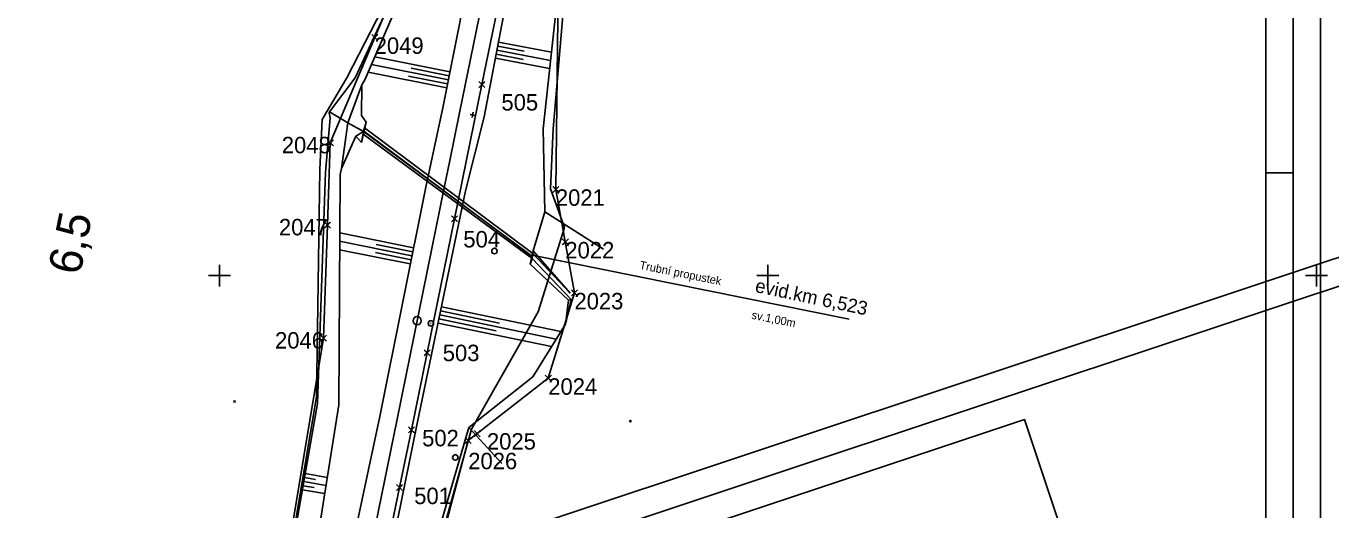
# Model space of a CAD drawing. Extents: x -866402 to -860377, y -1041908 to -1038598.
# Drawn here: x -864235.3 to -863997.4, y -1041142.7 to -1041054.5 of the extents above; entities that cross this region are included whole.
import ezdxf

# ---------------------------------------------------------------- set-up
doc = ezdxf.new("R2010")
doc.units = 0
for name, color, linetype in [('PS 02 trasa', 7, 'Continuous'), ('SZDC', 7, 'Continuous'), ('Vrstva 1', 7, 'Continuous'), ('Vrstva 17', 7, 'Continuous'), ('Vrstva 19', 7, 'Continuous'), ('Vrstva 21', 7, 'Continuous'), ('Vrstva 36', 7, 'Continuous'), ('Vrstva 48', 7, 'Continuous'), ('Vrstva 49', 7, 'Continuous'), ('Vrstva 5', 7, 'Continuous'), ('Vrstva 60', 7, 'Continuous'), ('Vrstva 7', 7, 'Continuous')]:
    doc.layers.add(name, color=color, linetype=linetype)

msp = doc.modelspace()

# ---------------------------------------------------------------- linework, layer by layer
at = {"layer": 'PS 02 trasa'}
msp.add_lwpolyline([(-864208.73, -1041310.38), (-864200.5, -1041288.02), (-864192.87, -1041260.92), (-864187.59, -1041236.39), (-864183.07, -1041213.84), (-864180.45, -1041201.23), (-864177.27, -1041195.78), (-864176.74, -1041188.02), (-864172.19, -1041163.06), (-864167.16, -1041138.68), (-864165.01, -1041128.14), (-864162.14, -1041114.09), (-864157.14, -1041089.63), (-864152.15, -1041065.15), (-864147.14, -1041040.65)], dxfattribs=at)
at = {"layer": 'SZDC'}
for points in [[(-864124.2, -1040948.66), (-864125.63, -1040958.77), (-864138.22, -1041047.93), (-864138.66, -1041084.26), (-864136.94, -1041093.86), (-864135.28, -1041103.15), (-864140.05, -1041118.73), (-864153.01, -1041128.83), (-864154.64, -1041130.09), (-864167.69, -1041178.99), (-864170.43, -1041189.44), (-864176.98, -1041214.36), (-864151.36, -1041242.08), (-864141.98, -1041248.23), (-864158.12, -1041267.29), (-864199.89, -1041314.35)], [(-864222.51, -1041305.5), (-864212.56, -1041285.23), (-864207.2, -1041260.82), (-864199.56, -1041226.02), (-864193.94, -1041189.69), (-864192.64, -1041181.32), (-864192.47, -1041180.21), (-864181.03, -1041111.42), (-864180.31, -1041090.77), (-864179.79, -1041075.79), (-864171.7, -1041056.54), (-864163.89, -1041037.97), (-864142.49, -1040960.45), (-864141.92, -1040958.4), (-864151.94, -1040958.11)]]:
    msp.add_lwpolyline(points, dxfattribs=at)
at = {"layer": 'Vrstva 1'}
msp.add_line((-864009.22, -1041081.26), (-864004.22, -1041081.26), dxfattribs=at)
for points in [[(-863999.23, -1041291.26), (-863999.23, -1040031.27), (-864296.22, -1040031.27), (-864296.22, -1041291.26)], [(-864291.22, -1041286.26), (-864291.22, -1040036.27), (-864004.23, -1040036.27), (-864004.23, -1041286.26)], [(-864009.22, -1041281.26), (-864009.22, -1040246.26), (-864286.22, -1040246.26), (-864286.22, -1041281.26)], [(-864286.22, -1041281.26), (-864286.22, -1040246.26), (-864009.22, -1040246.26), (-864009.22, -1041281.26)], [(-864678.84, -1041637.08), (-863881.88, -1041371.71), (-863975.7, -1041089.93), (-864772.67, -1041355.3)], [(-863888.2, -1041368.54), (-864675.68, -1041630.76), (-864766.35, -1041358.47), (-863978.87, -1041096.25)]]:
    msp.add_lwpolyline(points, close=True, dxfattribs=at)
msp.add_lwpolyline([(-864190.9, -1041239.89), (-864187.65, -1041224.26), (-864179.08, -1041182.25), (-864176.19, -1041168.17), (-864167.63, -1041126.21), (-864158.95, -1041083.67), (-864157.99, -1041079.01), (-864156.21, -1041070.31), (-864147.52, -1041027.82), (-864138.93, -1040985.78), (-864136.16, -1040972.3), (-864133.07, -1040957.15), (-864132.45, -1040954.14), (-864131.09, -1040947.46), (-864122.54, -1040905.52), (-864114.14, -1040864.42), (-864106.24, -1040825.76)], dxfattribs=at)
at = {"layer": 'Vrstva 17'}
for p, q in [((-864161.25, -1041033.74), (-864176.8, -1041063.92)), ((-864181.69, -1041080.66), (-864182.3, -1041122.09)), ((-864154.03, -1041127.99), (-864141.89, -1041106.61)), ((-864182.3, -1041122.09), (-864189.22, -1041163.01))]:
    msp.add_line(p, q, dxfattribs=at)
for points in [[(-864139.16, -1041073.23), (-864135.4, -1041029.01), (-864129.43, -1040987.63), (-864126.42, -1040973.47), (-864107.21, -1040959.57)], [(-864176.8, -1041063.92), (-864181.26, -1041071.52), (-864181.69, -1041080.66)], [(-864141.89, -1041106.61), (-864137.1, -1041091.19), (-864139.66, -1041084.16), (-864139.16, -1041073.23)], [(-864165.07, -1041203.98), (-864168.71, -1041190.89), (-864169.04, -1041185.06), (-864165.1, -1041167.6), (-864154.03, -1041127.99)]]:
    msp.add_lwpolyline(points, dxfattribs=at)
at = {"layer": 'Vrstva 19'}
for p, q in [((-864174.1, -1041075.72), (-864173.24, -1041072.03)), ((-864142.87, -1041095.94), (-864173.55, -1041073.04)), ((-864174.1, -1041075.72), (-864173.73, -1041073.7)), ((-864173.8, -1041074.2), (-864143.01, -1041096.89)), ((-864142.95, -1041096.51), (-864173.73, -1041073.7)), ((-864173.7, -1041073.66), (-864142.99, -1041096.5)), ((-864143.34, -1041097.93), (-864142.82, -1041095.46)), ((-864143.01, -1041096.89), (-864143.34, -1041097.93)), ((-864142.99, -1041096.27), (-864085.17, -1041107.94)), ((-864142.87, -1041095.94), (-864142.82, -1041095.46))]:
    msp.add_line(p, q, dxfattribs=at)
for centre, major_axis, ratio, start_param, end_param in [((-864173.68, -1041073.62), (-0.13, -0.584), 0.064026, 3.259951, 6.416917), ((-864173.68, -1041073.63), (0.124, 0.587), 0.018103, 6.239492, 9.21686), ((-864142.95, -1041096.42), (-0.082, -0.554), 0.045968, 2.620921, 6.851908), ((-864142.95, -1041096.42), (-0.082, -0.556), 0.019223, 0.574686, 2.614916)]:
    msp.add_ellipse(centre, major_axis=major_axis, ratio=ratio, start_param=start_param, end_param=end_param, dxfattribs=at)
at = {"layer": 'Vrstva 21'}
msp.add_lwpolyline([(-864147.74, -1041222.14), (-864167.05, -1041164.17), (-864053.19, -1041126.26), (-864033.89, -1041184.23)], close=True, dxfattribs=at)
at = {"layer": 'Vrstva 36'}
for centre in [(-864149.87, -1041095.52), (-864156.99, -1041133.17)]:
    msp.add_circle(centre, 0.5, dxfattribs=at)
at = {"layer": 'Vrstva 48'}
for p, q in [((-864149.26, -1041058.14), (-864144.42, -1041059.06)), ((-864149.12, -1041057.4), (-864139.49, -1041059.24)), ((-864157.98, -1041062.8), (-864171.68, -1041060.06)), ((-864149.68, -1041060.35), (-864139.82, -1041062.23)), ((-864149.54, -1041059.61), (-864144.64, -1041060.55)), ((-864149.4, -1041058.88), (-864139.65, -1041060.73)), ((-864158.56, -1041065.74), (-864172.9, -1041062.88)), ((-864158.27, -1041064.27), (-864172.29, -1041061.47)), ((-864158.42, -1041065), (-864165.51, -1041063.59)), ((-864158.12, -1041063.53), (-864165.05, -1041062.15)), ((-864164.91, -1041096.38), (-864178.09, -1041093.74)), ((-864164.62, -1041094.91), (-864178.08, -1041092.21)), ((-864164.77, -1041095.64), (-864171.43, -1041094.31)), ((-864165.21, -1041097.85), (-864178.1, -1041095.27)), ((-864165.06, -1041097.11), (-864171.58, -1041095.81)), ((-864159.7, -1041106.45), (-864148.94, -1041108.68)), ((-864159.54, -1041105.71), (-864137.77, -1041110.22)), ((-864160.15, -1041108.65), (-864139.45, -1041112.94)), ((-864160, -1041107.91), (-864149.52, -1041110.09)), ((-864159.85, -1041107.18), (-864138.61, -1041111.58)), ((-864184.51, -1041136.84), (-864182.49, -1041137.19)), ((-864184.38, -1041136.1), (-864180.36, -1041136.81)), ((-864184.89, -1041139.06), (-864180.83, -1041139.77)), ((-864184.76, -1041138.32), (-864182.74, -1041138.67)), ((-864184.64, -1041137.58), (-864180.59, -1041138.29))]:
    msp.add_line(p, q, dxfattribs=at)
at = {"layer": 'Vrstva 49'}
for p, q in [((-864136.16, -1041028.67), (-864141.01, -1041073.22)), ((-864160.72, -1041032.57), (-864175.24, -1041063.9)), ((-864173.52, -1041064.31), (-864159.73, -1041032.59)), ((-864179.74, -1041069.9), (-864175.24, -1041063.9)), ((-864179.91, -1041070.14), (-864176.58, -1041072.1)), ((-864176.58, -1041072.1), (-864173.73, -1041073.7)), ((-864175.13, -1041074.58), (-864177.78, -1041080.43)), ((-864175.13, -1041074.58), (-864173.73, -1041073.7)), ((-864174.1, -1041075.72), (-864175.13, -1041074.58)), ((-864141.01, -1041073.22), (-864140.7, -1041088.35)), ((-864182.14, -1041123.32), (-864180.69, -1041081.1)), ((-864178.26, -1041123.6), (-864178.02, -1041081.58)), ((-864142.82, -1041095.46), (-864140.7, -1041088.35)), ((-864140.7, -1041088.35), (-864129.95, -1041095.19)), ((-864142.82, -1041095.46), (-864143.34, -1041097.93)), ((-864143.01, -1041096.89), (-864143.34, -1041097.93)), ((-864135.9, -1041104.36), (-864143.01, -1041096.89)), ((-864142.82, -1041095.46), (-864142.87, -1041095.94)), ((-864142.87, -1041095.94), (-864136.04, -1041103.19)), ((-864136.04, -1041103.19), (-864142.82, -1041095.46)), ((-864136.37, -1041104.49), (-864143.34, -1041097.93)), ((-864136.9, -1041108.83), (-864135.9, -1041104.36)), ((-864136.37, -1041104.49), (-864136.9, -1041108.83)), ((-864136.37, -1041104.49), (-864135.9, -1041104.36)), ((-864197.45, -1041122.77), (-864197.1, -1041123.12)), ((-864197.45, -1041123.12), (-864197.1, -1041122.77)), ((-864148.54, -1041134.26), (-864154.54, -1041127.68)), ((-864125.26, -1041126.39), (-864124.91, -1041126.74)), ((-864125.26, -1041126.74), (-864124.91, -1041126.39))]:
    msp.add_line(p, q, dxfattribs=at)
for points in [[(-864163.95, -1041126.96), (-864155.16, -1041084.53), (-864151.72, -1041071.04), (-864143.58, -1041028.39), (-864134.7, -1040986.51)], [(-864170.78, -1041125.68), (-864162.34, -1041083.55), (-864159.29, -1041069.4), (-864150.8, -1041026.82)], [(-864173.52, -1041064.31), (-864174.03, -1041065.2), (-864176.58, -1041072.1), (-864177.78, -1041080.43), (-864178.02, -1041081.58)], [(-864173.24, -1041072.03), (-864174.13, -1041070.81), (-864174.03, -1041065.2)], [(-864180.69, -1041081.1), (-864179.8, -1041071.21), (-864180.03, -1041070.3)], [(-864180.03, -1041070.3), (-864179.91, -1041070.14), (-864179.74, -1041069.9)], [(-864174.1, -1041075.72), (-864173.73, -1041073.7), (-864173.24, -1041072.03)], [(-864154.54, -1041127.68), (-864142.88, -1041118.46), (-864136.9, -1041108.83)], [(-864182.14, -1041123.32), (-864189.49, -1041165.34), (-864193.68, -1041184.5)], [(-864187.44, -1041181.18), (-864185, -1041166.05), (-864178.26, -1041123.6)], [(-864183.27, -1041185.64), (-864182.32, -1041181.44), (-864179.63, -1041167.3), (-864170.78, -1041125.68)], [(-864175.91, -1041192.85), (-864175.27, -1041182.56), (-864172.5, -1041169.12), (-864163.95, -1041126.96)], [(-864154.54, -1041127.68), (-864166.05, -1041167.16), (-864170.19, -1041185.24), (-864170.36, -1041191.25), (-864166.24, -1041204.1)]]:
    msp.add_lwpolyline(points, dxfattribs=at)
at = {"layer": 'Vrstva 5'}
for p, q in [((-864200, -1041098), (-864200, -1041102)), ((-864100, -1041098), (-864100, -1041102)), ((-864000, -1041098), (-864000, -1041102)), ((-864202, -1041100), (-864198, -1041100)), ((-864102, -1041100), (-864098, -1041100)), ((-864002, -1041100), (-863998, -1041100))]:
    msp.add_line(p, q, dxfattribs=at)
at = {"layer": 'Vrstva 60'}
for p, q in [((-864171.25, -1041056.99), (-864172.25, -1041055.99)), ((-864171.25, -1041056.09), (-864172.25, -1041057.09)), ((-864172.15, -1041056.99), (-864171.15, -1041055.99)), ((-864172.15, -1041056.09), (-864171.15, -1041057.09)), ((-864171.7, -1041056.54), (-864171.7, -1041056.54)), ((-864151.7, -1041065.59), (-864152.7, -1041064.59)), ((-864151.7, -1041064.7), (-864152.7, -1041065.7)), ((-864152.6, -1041065.59), (-864151.6, -1041064.59)), ((-864152.6, -1041064.7), (-864151.6, -1041065.7)), ((-864152.15, -1041065.15), (-864152.15, -1041065.15)), ((-864179.34, -1041076.24), (-864180.34, -1041075.24)), ((-864179.34, -1041075.34), (-864180.34, -1041076.34)), ((-864180.24, -1041076.24), (-864179.24, -1041075.24)), ((-864180.24, -1041075.34), (-864179.24, -1041076.34)), ((-864179.79, -1041075.79), (-864179.79, -1041075.79)), ((-864138.21, -1041084.71), (-864139.21, -1041083.71)), ((-864138.21, -1041083.81), (-864139.21, -1041084.81)), ((-864139.1, -1041084.71), (-864138.1, -1041083.71)), ((-864139.1, -1041083.81), (-864138.1, -1041084.81)), ((-864138.66, -1041084.26), (-864138.66, -1041084.26)), ((-864156.69, -1041090.08), (-864157.69, -1041089.08)), ((-864156.69, -1041089.18), (-864157.69, -1041090.18)), ((-864157.59, -1041090.08), (-864156.59, -1041089.08)), ((-864157.59, -1041089.18), (-864156.59, -1041090.18)), ((-864157.14, -1041089.63), (-864157.14, -1041089.63)), ((-864179.86, -1041091.22), (-864180.86, -1041090.22)), ((-864179.86, -1041090.32), (-864180.86, -1041091.32)), ((-864180.76, -1041091.22), (-864179.76, -1041090.22)), ((-864180.76, -1041090.32), (-864179.76, -1041091.32)), ((-864180.31, -1041090.77), (-864180.31, -1041090.77)), ((-864136.49, -1041094.31), (-864137.49, -1041093.31)), ((-864136.49, -1041093.41), (-864137.49, -1041094.41)), ((-864137.39, -1041094.31), (-864136.39, -1041093.31)), ((-864137.39, -1041093.41), (-864136.39, -1041094.41)), ((-864136.94, -1041093.86), (-864136.94, -1041093.86)), ((-864134.83, -1041103.6), (-864135.83, -1041102.6)), ((-864134.83, -1041102.7), (-864135.83, -1041103.7)), ((-864135.73, -1041103.6), (-864134.73, -1041102.6)), ((-864135.73, -1041102.7), (-864134.73, -1041103.7)), ((-864135.28, -1041103.15), (-864135.28, -1041103.15)), ((-864180.58, -1041111.87), (-864181.58, -1041110.87)), ((-864180.58, -1041110.97), (-864181.58, -1041111.97)), ((-864181.47, -1041111.87), (-864180.47, -1041110.87)), ((-864181.47, -1041110.97), (-864180.47, -1041111.97)), ((-864181.03, -1041111.42), (-864181.03, -1041111.42)), ((-864161.69, -1041114.54), (-864162.69, -1041113.54)), ((-864162.59, -1041114.54), (-864161.59, -1041113.54)), ((-864161.69, -1041113.64), (-864162.69, -1041114.64)), ((-864162.59, -1041113.64), (-864161.59, -1041114.64)), ((-864162.14, -1041114.09), (-864162.14, -1041114.09)), ((-864139.59, -1041119.18), (-864140.59, -1041118.18)), ((-864139.59, -1041118.28), (-864140.59, -1041119.28)), ((-864140.49, -1041119.18), (-864139.49, -1041118.18)), ((-864140.49, -1041118.28), (-864139.49, -1041119.28)), ((-864140.05, -1041118.73), (-864140.05, -1041118.73)), ((-864164.56, -1041128.59), (-864165.56, -1041127.59)), ((-864164.56, -1041127.69), (-864165.56, -1041128.69)), ((-864165.46, -1041128.59), (-864164.46, -1041127.59)), ((-864165.46, -1041127.69), (-864164.46, -1041128.69)), ((-864165.01, -1041128.14), (-864165.01, -1041128.14)), ((-864154.19, -1041130.54), (-864155.19, -1041129.54)), ((-864154.19, -1041129.64), (-864155.19, -1041130.64)), ((-864155.09, -1041130.54), (-864154.09, -1041129.54)), ((-864155.09, -1041129.64), (-864154.09, -1041130.64)), ((-864154.64, -1041130.09), (-864154.64, -1041130.09)), ((-864152.56, -1041129.28), (-864153.56, -1041128.28)), ((-864152.56, -1041128.38), (-864153.56, -1041129.38)), ((-864153.46, -1041129.28), (-864152.46, -1041128.28)), ((-864153.46, -1041128.38), (-864152.46, -1041129.38)), ((-864153.01, -1041128.83), (-864153.01, -1041128.83)), ((-864166.71, -1041139.12), (-864167.71, -1041138.12)), ((-864166.71, -1041138.22), (-864167.71, -1041139.22)), ((-864167.61, -1041139.12), (-864166.61, -1041138.12)), ((-864167.61, -1041138.22), (-864166.61, -1041139.22)), ((-864167.16, -1041138.68), (-864167.16, -1041138.68))]:
    msp.add_line(p, q, dxfattribs=at)
at = {"layer": 'Vrstva 7'}
for p, q in [((-864153.33, -1041070.79), (-864154.31, -1041070.59)), ((-864153.72, -1041070.2), (-864153.92, -1041071.18)), ((-864161.5, -1041108.72), (-864161.4, -1041108.72))]:
    msp.add_line(p, q, dxfattribs=at)
for centre, radius in [((-864163.96, -1041108.23), 0.75), ((-864161.45, -1041108.72), 0.5)]:
    msp.add_circle(centre, radius, dxfattribs=at)

# ---------------------------------------------------------------- texts
at = {"layer": 'Vrstva 19'}
for s, height, rotation, p in [('Trubní propustek', 1.5, 348.5901, (-864123.51, -1041098.76)), ('evid.km 6,523', 2.5, 348.0763, (-864102.48, -1041102.96)), ('sv.1,00m', 1.5, 348.5901, (-864103.08, -1041107.84))]:
    msp.add_text(s, height=height, rotation=rotation, dxfattribs=at).set_placement(p)
at = {"layer": 'Vrstva 60'}
for s, p in [('2049', (-864171.7, -1041059.54)), ('505', (-864148.59, -1041069.88)), ('2048', (-864188.64, -1041077.68)), ('2021', (-864138.66, -1041087.26)), ('2047', (-864189.16, -1041092.65)), ('504', (-864155.54, -1041094.86)), ('2022', (-864136.94, -1041096.86)), ('2023', (-864135.28, -1041106.15)), ('2046', (-864189.87, -1041113.31)), ('503', (-864159.29, -1041115.6)), ('2024', (-864140.05, -1041121.73)), ('502', (-864163.05, -1041131.14)), ('2025', (-864151.23, -1041131.74)), ('2026', (-864154.64, -1041135.32)), ('501', (-864164.49, -1041141.68))]:
    msp.add_text(s, height=3, dxfattribs=at).set_placement(p)
at = {"layer": 'Vrstva 7'}
msp.add_text('6,5', height=6, rotation=78.4623, dxfattribs=at).set_placement((-864225.43, -1041100.07))

doc.saveas('drawing.dxf')
